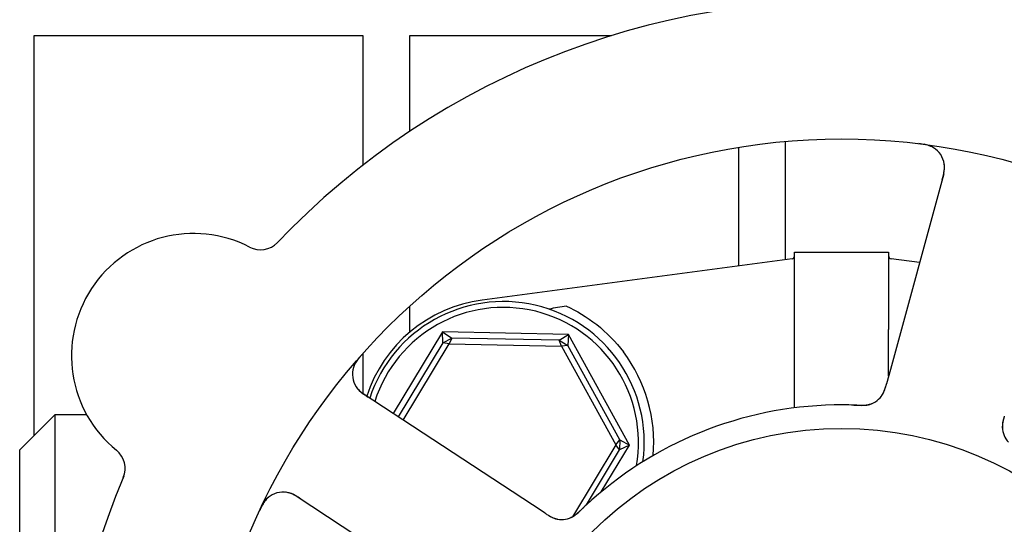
# Model space of a CAD drawing. Header units: inches. Extents: x 5 to 1128, y -85 to 748.
# Tile 651 of 656: x 753.63 to 756.26, y 571.87 to 573.21. Entities that reach past the tile are written whole.
import ezdxf

# ---------------------------------------------------------------- set-up
doc = ezdxf.new("R2010")
doc.units = ezdxf.units.IN
doc.header["$LTSCALE"] = 32
doc.header["$MEASUREMENT"] = 0
doc.layers.add('Visible (ANSI)', color=7, linetype='Continuous', lineweight=30)

msp = doc.modelspace()

# ---------------------------------------------------------------- linework, layer by layer
at = {"layer": 'Visible (ANSI)'}
for p, q in [((753.67313, 572.10819), (753.67313, 573.17228)), ((753.67313, 573.17228), (754.54813, 573.17228)), ((754.54813, 573.17228), (754.54813, 572.82756)), ((754.67313, 572.91756), (754.67313, 573.17228)), ((754.67313, 573.17228), (755.20959, 573.17228)), ((755.67313, 572.57618), (755.67313, 572.89076)), ((755.54813, 572.87514), (755.54813, 572.55954)), ((756.0943, 572.80464), (755.95236, 572.28433)), ((755.69722, 572.42242), (755.69722, 572.59603)), ((755.69722, 572.59603), (755.94722, 572.59603)), ((755.94722, 572.59603), (755.94722, 572.42242)), ((755.69044, 572.57849), (754.86556, 572.46868)), ((756.02985, 572.56839), (755.95401, 572.57849)), ((754.67313, 572.38349), (754.67313, 572.45277)), ((754.76036, 572.38375), (754.62906, 572.16662)), ((754.76036, 572.38375), (754.78468, 572.36762)), ((754.76097, 572.35457), (754.76036, 572.38375)), ((755.09587, 572.37694), (754.76036, 572.38375)), ((755.69695, 572.1819), (755.69695, 572.39032)), ((755.9475, 572.26651), (755.9475, 572.39032)), ((754.76097, 572.35457), (754.64214, 572.15805)), ((754.76097, 572.35457), (754.78468, 572.36762)), ((754.77776, 572.35214), (754.76097, 572.35457)), ((754.78468, 572.36762), (754.77776, 572.35214)), ((755.07091, 572.36182), (754.78468, 572.36762)), ((755.07091, 572.36182), (755.09587, 572.37694)), ((755.07091, 572.36182), (755.09407, 572.34782)), ((755.0772, 572.34607), (755.07091, 572.36182)), ((755.09587, 572.37694), (755.09407, 572.34782)), ((755.25774, 572.08298), (755.09587, 572.37694)), ((754.65521, 572.14947), (754.77776, 572.35214)), ((754.77776, 572.35214), (755.0772, 572.34607)), ((755.09407, 572.34782), (755.0772, 572.34607)), ((755.0772, 572.34607), (755.22166, 572.08371)), ((755.23217, 572.09703), (755.09407, 572.34782)), ((754.54813, 572.32655), (754.54813, 572.22021)), ((755.95236, 572.28433), (755.94186, 572.24583)), ((754.9997, 571.92355), (754.54871, 572.21932)), ((753.63472, 572.06978), (753.72847, 572.16353)), ((753.72847, 572.16353), (753.72847, 570.21603)), ((753.81318, 572.16353), (753.72847, 572.16353)), ((755.22166, 572.08371), (755.23217, 572.09703)), ((755.23217, 572.09703), (755.23162, 572.06997)), ((755.23217, 572.09703), (755.25774, 572.08298)), ((753.63472, 570.30978), (753.63472, 572.06978)), ((755.22166, 572.08371), (755.10595, 571.89235)), ((755.14339, 571.92407), (755.23162, 572.06997)), ((755.18229, 571.95821), (755.25774, 572.08298)), ((755.23162, 572.06997), (755.22166, 572.08371)), ((755.25774, 572.08298), (755.23162, 572.06997)), ((754.37047, 571.94756), (754.82146, 571.65178)), ((755.03305, 571.90168), (754.9997, 571.92355))]:
    msp.add_line(p, q, dxfattribs=at)
for radius in [1.7075, 0.9375]:
    msp.add_circle((755.82222, 571.18978), radius, dxfattribs=at)
for centre, radius, start, end in [((756.36501, 573.17958), 0.325, 350.66113, 158.82247), ((755.82222, 571.18978), 2.075, 84.99965, 136.48395), ((756.034, 572.82109), 0.0625, 344.7418, 82.60325), ((754.09755, 572.32088), 0.325, 62.66113, 230.82247), ((754.27551, 572.6651), 0.0625, 242.66113, 316.3534), ((755.68941, 572.58623), 0.00781, 277.58266, 0), ((755.95504, 572.58623), 0.00781, 180, 262.41734), ((754.91505, 572.09696), 0.375, 97.58266, 161.98149), ((754.92222, 572.08978), 0.375, 352.17396, 161.65611), ((754.92222, 572.08978), 0.35938, 350.02465, 162.32065), ((754.92222, 572.08978), 0.4, 355.00108, 37.02739), ((754.58298, 572.27159), 0.0625, 138.88035, 236.7418), ((755.87843, 572.25079), 0.0625, 287.2706, 328.30345), ((755.82222, 571.18978), 1, 89.83299, 131.65061), ((756.31257, 572.13237), 0.0625, 182.31583, 222.22862), ((753.85275, 572.02049), 0.0625, 337.1302, 50.82247), ((755.82222, 571.18978), 2.075, 156.99965, 208.48395), ((754.3362, 571.89529), 0.0625, 56.7418, 154.60325), ((755.0773, 571.9474), 0.0625, 254.31583, 294.22862)]:
    msp.add_arc(centre, radius, start, end, dxfattribs=at)
msp.add_ellipse((757.93205, 572.68774), major_axis=(-4.33091, -0.57653), ratio=0.0429148, start_param=5.4224411, end_param=5.4369311, dxfattribs=at)
for points, knots in [([(756.06759, 572.8738), (756.06711, 572.87409), (756.06649, 572.87446), (756.06431, 572.87567), (756.06254, 572.87657), (756.05879, 572.87814), (756.0571, 572.87878), (756.05294, 572.88015), (756.05032, 572.8809), (756.04532, 572.8821), (756.04292, 572.8826), (756.0379, 572.8835), (756.03525, 572.8839), (756.03107, 572.88446), (756.02948, 572.88466), (756.02786, 572.88485)], [0.10313051, 0.10313051, 0.10313051, 0.10313051, 0.11603195, 0.11603195, 0.14472133, 0.14472133, 0.16305354, 0.16305354, 0.18481804, 0.18481804, 0.20320409, 0.20320409, 0.22373688, 0.22373688, 0.23709217, 0.23709217, 0.23709217, 0.23709217]), ([(756.08996, 572.78874), (756.09012, 572.78934), (756.09029, 572.78994), (756.09082, 572.79191), (756.09119, 572.79328), (756.09291, 572.79982), (756.09407, 572.80487), (756.09544, 572.81295), (756.09582, 572.81634), (756.09627, 572.8249), (756.09582, 572.83008), (756.09522, 572.83362), (756.09515, 572.83396), (756.09509, 572.83427)], [0, 0, 0, 0, 0.00480624, 0.00480624, 0.01589597, 0.01589597, 0.05833405, 0.05833405, 0.09384638, 0.09384638, 0.15340885, 0.15340885, 0.16065924, 0.16065924, 0.16065924, 0.16065924]), ([(755.09009, 572.45285), (755.11583, 572.44095), (755.14403, 572.42437), (755.19675, 572.38262), (755.22132, 572.3575), (755.24156, 572.33066)], [0.44734115, 0.44734115, 0.44734115, 0.44734115, 0.70623872, 0.70623872, 0.9622765, 0.9622765, 0.9622765, 0.9622765]), ([(755.69695, 572.39032), (755.69695, 572.39041), (755.69695, 572.39051), (755.69695, 572.39087), (755.69695, 572.39113), (755.69695, 572.39181), (755.69695, 572.39221), (755.69695, 572.39379), (755.69696, 572.39496), (755.69699, 572.39882), (755.69702, 572.40133), (755.69708, 572.40543), (755.6971, 572.40672), (755.69712, 572.40796)], [0.065326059, 0.065326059, 0.065326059, 0.065326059, 0.065886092, 0.065886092, 0.067505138, 0.067505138, 0.069967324, 0.069967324, 0.077104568, 0.077104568, 0.093330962, 0.093330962, 0.101340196, 0.101340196, 0.101340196, 0.101340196]), ([(755.94733, 572.40796), (755.94739, 572.40379), (755.94746, 572.39935), (755.94749, 572.39379), (755.9475, 572.3931), (755.9475, 572.39203), (755.9475, 572.39166), (755.9475, 572.39105), (755.9475, 572.39081), (755.9475, 572.39049), (755.9475, 572.39041), (755.9475, 572.39032)], [0.027184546, 0.027184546, 0.027184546, 0.027184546, 0.056924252, 0.056924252, 0.061161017, 0.061161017, 0.063446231, 0.063446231, 0.064876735, 0.064876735, 0.065401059, 0.065401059, 0.065401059, 0.065401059]), ([(754.54537, 572.32344), (754.54482, 572.32283), (754.54429, 572.32223), (754.54203, 572.31966), (754.54026, 572.3176), (754.53709, 572.31372), (754.53568, 572.3119), (754.5327, 572.30786), (754.53114, 572.30557), (754.52879, 572.30181), (754.52789, 572.30024), (754.52629, 572.29724), (754.5256, 572.29579), (754.52433, 572.2929), (754.52379, 572.29146), (754.52317, 572.28966), (754.52301, 572.28914), (754.52287, 572.28871)], [0, 0, 0, 0, 0.00673636, 0.00673636, 0.02806078, 0.02806078, 0.0453371, 0.0453371, 0.06652159, 0.06652159, 0.08352225, 0.08352225, 0.10158901, 0.10158901, 0.12223493, 0.12223493, 0.13206643, 0.13206643, 0.13206643, 0.13206643]), ([(754.52822, 572.24148), (754.52855, 572.24089), (754.52897, 572.24018), (754.53078, 572.23733), (754.53223, 572.2353), (754.53675, 572.23009), (754.53982, 572.22703), (754.54621, 572.22162), (754.54936, 572.21922), (754.55418, 572.21582), (754.55565, 572.21482), (754.55887, 572.21266), (754.56067, 572.21148), (754.56243, 572.21032)], [0.11682073, 0.11682073, 0.11682073, 0.11682073, 0.13209763, 0.13209763, 0.17640845, 0.17640845, 0.22121697, 0.22121697, 0.25582457, 0.25582457, 0.27005755, 0.27005755, 0.2865375, 0.2865375, 0.2865375, 0.2865375]), ([(755.92754, 572.21213), (755.92771, 572.21235), (755.92789, 572.21259), (755.92858, 572.21352), (755.92911, 572.21427), (755.93059, 572.21647), (755.93153, 572.218), (755.93411, 572.22268), (755.93565, 572.22611), (755.93801, 572.23248), (755.93894, 572.23543), (755.93977, 572.23827)], [0.094581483, 0.094581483, 0.094581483, 0.094581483, 0.09763665, 0.09763665, 0.105884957, 0.105884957, 0.120706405, 0.120706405, 0.149461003, 0.149461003, 0.172558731, 0.172558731, 0.172558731, 0.172558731]), ([(755.93109, 572.21712), (755.93109, 572.21712), (755.93109, 572.21712), (755.93111, 572.21715), (755.93115, 572.21721), (755.93132, 572.21749), (755.93149, 572.21775), (755.93225, 572.21901), (755.93322, 572.22071), (755.93441, 572.22317), (755.9347, 572.22381), (755.93625, 572.22732), (755.93741, 572.23049), (755.93916, 572.23617), (755.93968, 572.23795), (755.94047, 572.24076), (755.94074, 572.24174), (755.94129, 572.24372), (755.94157, 572.24475), (755.94184, 572.24577)], [0.05598665, 0.05598665, 0.05598665, 0.05598665, 0.056873, 0.056873, 0.0600697, 0.0600697, 0.06858048, 0.06858048, 0.09786866, 0.09786866, 0.10758076, 0.10758076, 0.14991048, 0.14991048, 0.16694482, 0.16694482, 0.17567446, 0.17567446, 0.18444701, 0.18444701, 0.18444701, 0.18444701]), ([(755.86273, 572.18896), (755.85475, 572.18927), (755.84346, 572.1896), (755.83353, 572.18972), (755.83062, 572.18975), (755.82781, 572.18977), (755.82514, 572.18978)], [0.48416631, 0.48416631, 0.48416631, 0.48416631, 0.88318571, 0.88318571, 0.88318571, 1, 1, 1, 1]), ([(755.85463, 572.18925), (755.8579, 572.18915), (755.86114, 572.18903), (755.86711, 572.18889), (755.86984, 572.18886), (755.87494, 572.1889), (755.87735, 572.18896), (755.88129, 572.18914), (755.8829, 572.18924), (755.88642, 572.18954), (755.88824, 572.18974), (755.89148, 572.1902), (755.89291, 572.19045), (755.89615, 572.19111), (755.89774, 572.19153), (755.90051, 572.19238), (755.90174, 572.19282), (755.90277, 572.19323)], [0, 0, 0, 0, 0.02532919, 0.02532919, 0.04592781, 0.04592781, 0.06431613, 0.06431613, 0.07801539, 0.07801539, 0.09688899, 0.09688899, 0.1175537, 0.1175537, 0.15067695, 0.15067695, 0.17984281, 0.17984281, 0.17984281, 0.17984281]), ([(755.86274, 572.18896), (755.86365, 572.18892), (755.86454, 572.18888), (755.86636, 572.18881), (755.86727, 572.18878), (755.87062, 572.18866), (755.87312, 572.1886), (755.87802, 572.1886), (755.88048, 572.18867), (755.88417, 572.18888), (755.88556, 572.189), (755.88877, 572.18935), (755.89047, 572.18961), (755.89307, 572.19011), (755.89409, 572.19034), (755.89605, 572.19083), (755.89699, 572.19111), (755.89768, 572.19132), (755.89781, 572.19136), (755.89781, 572.19136)], [0, 0, 0, 0, 0.00712604, 0.00712604, 0.01419238, 0.01419238, 0.03284312, 0.03284312, 0.05207098, 0.05207098, 0.06472354, 0.06472354, 0.08419423, 0.08419423, 0.09866358, 0.09866358, 0.11516786, 0.11516786, 0.12167905, 0.12167905, 0.12167905, 0.12167905]), ([(756.25537, 572.16016), (756.25511, 572.15923), (756.25485, 572.15828), (756.25436, 572.15644), (756.25411, 572.15554), (756.25342, 572.15292), (756.25299, 572.15124), (756.25233, 572.14853), (756.25208, 572.14745), (756.25118, 572.14333), (756.25074, 572.1407), (756.25026, 572.13668), (756.25011, 572.13465), (756.25008, 572.13162), (756.25009, 572.13079), (756.25013, 572.12957), (756.25015, 572.12911), (756.25016, 572.1289), (756.25016, 572.12888), (756.25016, 572.12888)], [0, 0, 0, 0, 0.00805947, 0.00805947, 0.01607833, 0.01607833, 0.0318321, 0.0318321, 0.04288224, 0.04288224, 0.07619177, 0.07619177, 0.108399, 0.108399, 0.1204764, 0.1204764, 0.12953115, 0.12953115, 0.13163232, 0.13163232, 0.13163232, 0.13163232]), ([(756.25326, 572.1523), (756.25301, 572.15128), (756.25276, 572.15025), (756.25182, 572.1462), (756.25121, 572.14307), (756.25042, 572.13713), (756.25021, 572.13424), (756.25019, 572.12978), (756.25025, 572.12809), (756.25043, 572.12582), (756.2505, 572.12514), (756.25059, 572.12437), (756.2506, 572.12422), (756.25062, 572.12409)], [0.01683363, 0.01683363, 0.01683363, 0.01683363, 0.024996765, 0.024996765, 0.048690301, 0.048690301, 0.071674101, 0.071674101, 0.086017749, 0.086017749, 0.092484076, 0.092484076, 0.093980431, 0.093980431, 0.093980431, 0.093980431]), ([(754.29645, 571.94353), (754.29602, 571.94316), (754.29548, 571.94269), (754.29365, 571.94099), (754.29225, 571.93958), (754.28961, 571.9365), (754.28847, 571.93509), (754.28588, 571.93156), (754.28436, 571.9293), (754.28167, 571.92491), (754.28046, 571.92278), (754.27805, 571.91829), (754.27685, 571.91589), (754.27502, 571.91208), (754.27435, 571.91064), (754.27366, 571.90916)], [0.10313051, 0.10313051, 0.10313051, 0.10313051, 0.11603194, 0.11603194, 0.14472132, 0.14472132, 0.16305353, 0.16305353, 0.18481803, 0.18481803, 0.20320409, 0.20320409, 0.22373688, 0.22373688, 0.23709216, 0.23709216, 0.23709216, 0.23709216]), ([(754.38426, 571.93852), (754.38374, 571.93886), (754.38322, 571.9392), (754.38151, 571.94032), (754.38032, 571.94109), (754.37463, 571.94475), (754.37018, 571.94741), (754.36293, 571.95121), (754.35982, 571.95262), (754.35182, 571.9557), (754.34675, 571.95687), (754.3432, 571.95739), (754.34285, 571.95743), (754.34254, 571.95747)], [0, 0, 0, 0, 0.00480624, 0.00480624, 0.01589597, 0.01589597, 0.05833406, 0.05833406, 0.09384639, 0.09384639, 0.15340885, 0.15340885, 0.16065924, 0.16065924, 0.16065924, 0.16065924]), ([(755.15764, 571.93699), (755.15046, 571.93061), (755.14164, 571.92251), (755.13454, 571.91579), (755.13292, 571.91425), (755.13143, 571.91284), (755.13009, 571.91155)], [0, 0, 0, 0, 0.41999651, 0.41999651, 0.41999651, 0.51583384, 0.51583384, 0.51583384, 0.51583384]), ([(755.09699, 571.88808), (755.09749, 571.88826), (755.09801, 571.88846), (755.09944, 571.88902), (755.10041, 571.88944), (755.10199, 571.8902), (755.10241, 571.89041), (755.10407, 571.89126), (755.10548, 571.89204), (755.10844, 571.89388), (755.1099, 571.89484), (755.11259, 571.89675), (755.11375, 571.8976), (755.11699, 571.90009), (755.11923, 571.90192), (755.12334, 571.90544), (755.12523, 571.90712), (755.12949, 571.91102), (755.13185, 571.91325), (755.13478, 571.91601), (755.13534, 571.91655), (755.13591, 571.91709)], [0.13529989, 0.13529989, 0.13529989, 0.13529989, 0.15041637, 0.15041637, 0.17862377, 0.17862377, 0.18801437, 0.18801437, 0.21370501, 0.21370501, 0.23365387, 0.23365387, 0.24706173, 0.24706173, 0.26969876, 0.26969876, 0.28871805, 0.28871805, 0.31389266, 0.31389266, 0.3199487, 0.3199487, 0.3199487, 0.3199487]), ([(755.10216, 571.89005), (755.10216, 571.89005), (755.10223, 571.89008), (755.10259, 571.89024), (755.10302, 571.89043), (755.10419, 571.89101), (755.105, 571.89142), (755.10748, 571.89278), (755.1093, 571.89389), (755.11255, 571.89614), (755.11391, 571.89714), (755.11633, 571.89905), (755.11737, 571.89989), (755.12008, 571.9022), (755.1218, 571.90373), (755.1253, 571.90696), (755.12711, 571.90868), (755.12924, 571.91073), (755.12963, 571.91111), (755.13003, 571.91149)], [0.07093315, 0.07093315, 0.07093315, 0.07093315, 0.07636583, 0.07636583, 0.08666451, 0.08666451, 0.09983228, 0.09983228, 0.12422953, 0.12422953, 0.14000404, 0.14000404, 0.15098747, 0.15098747, 0.16837574, 0.16837574, 0.18725582, 0.18725582, 0.19162474, 0.19162474, 0.19162474, 0.19162474]), ([(755.03318, 571.90159), (755.034, 571.90106), (755.03482, 571.90052), (755.03641, 571.89948), (755.03719, 571.89897), (755.03947, 571.8975), (755.04093, 571.89657), (755.04331, 571.89511), (755.04425, 571.89454), (755.0479, 571.8924), (755.05026, 571.89118), (755.05394, 571.88947), (755.05583, 571.88871), (755.0587, 571.88774), (755.05949, 571.88749), (755.06066, 571.88715), (755.0611, 571.88703), (755.0613, 571.88698), (755.06133, 571.88697), (755.06133, 571.88697)], [0, 0, 0, 0, 0.00805947, 0.00805947, 0.01607833, 0.01607833, 0.0318321, 0.0318321, 0.04288224, 0.04288224, 0.07619177, 0.07619177, 0.108399, 0.108399, 0.12047641, 0.12047641, 0.12953115, 0.12953115, 0.13163232, 0.13163232, 0.13163232, 0.13163232]), ([(755.04001, 571.89716), (755.0409, 571.8966), (755.0418, 571.89604), (755.04536, 571.8939), (755.04815, 571.89236), (755.05356, 571.88976), (755.05624, 571.88867), (755.06048, 571.88727), (755.0621, 571.88681), (755.06432, 571.88628), (755.06499, 571.88613), (755.06575, 571.88598), (755.06589, 571.88595), (755.06603, 571.88592)], [0.016833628, 0.016833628, 0.016833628, 0.016833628, 0.024996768, 0.024996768, 0.048690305, 0.048690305, 0.071674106, 0.071674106, 0.086017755, 0.086017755, 0.092484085, 0.092484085, 0.093980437, 0.093980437, 0.093980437, 0.093980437])]:
    msp.add_open_spline(points, degree=3, knots=knots, dxfattribs=at)
for points in [[(755.69712, 572.40796), (755.69719, 572.41278), (755.69722, 572.41761), (755.69722, 572.42242)], [(755.94722, 572.42242), (755.94722, 572.41744), (755.94726, 572.41262), (755.94733, 572.40796)]]:
    msp.add_open_spline(points, degree=3, dxfattribs=at)

doc.saveas('drawing.dxf')
